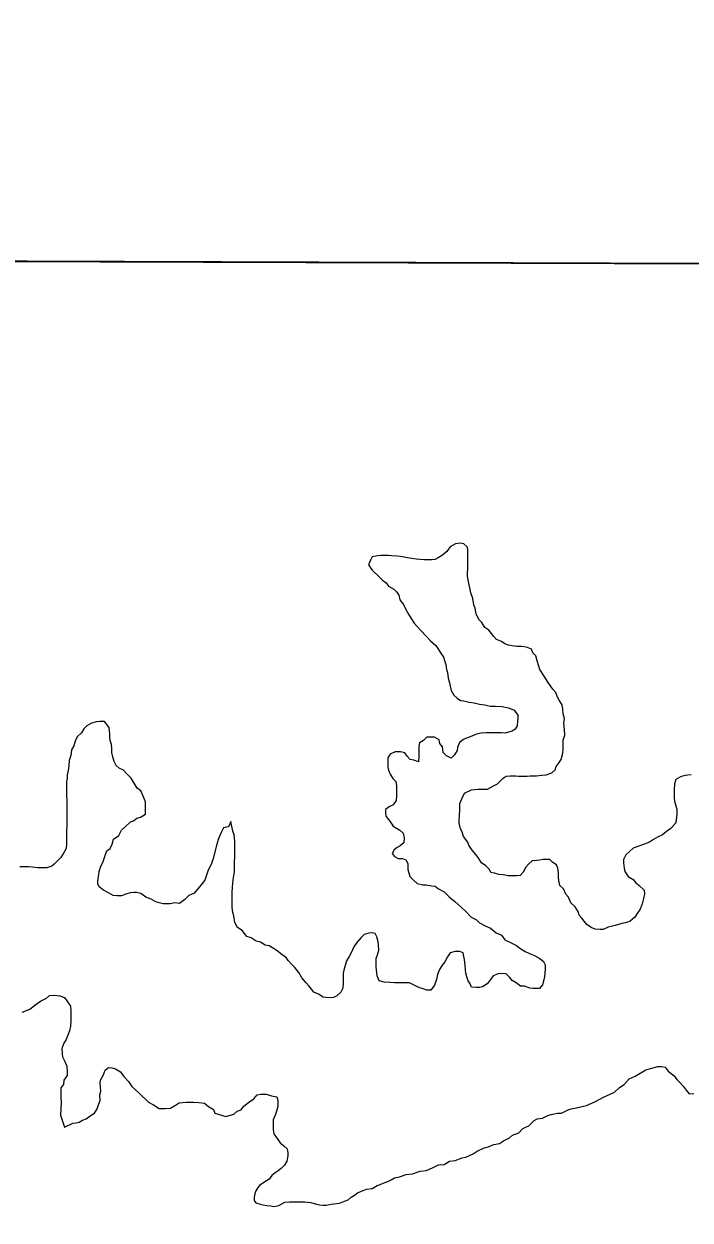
# Model space of a CAD drawing. Extents: x -1643653 to 4543381, y 1624270 to 13878484.
# Drawn here: x 586886 to 587759, y 8908709 to 8910276 of the extents above; entities that cross this region are included whole.
import ezdxf

# ---------------------------------------------------------------- set-up
doc = ezdxf.new("R2010")
doc.units = 0
doc.header["$LTSCALE"] = 200
doc.layers.add('6', color=7, linetype='Continuous', lineweight=13)
doc.layers.add('60', color=7, linetype='Continuous', lineweight=13)

msp = doc.modelspace()

# ---------------------------------------------------------------- linework, layer by layer
at = {"layer": '6'}
msp.add_line((574653.9, 8910009.3), (626625.7, 8909822.1), dxfattribs=at)
msp.add_lwpolyline([(596575.8, 8909932.4), (585614.8, 8909969.8), (585583.8, 8898914.4), (596544.8, 8898874.9)], close=True, dxfattribs=at)
for points in [[(587462.5, 8909595.2), (587458.2, 8909596), (587451.7, 8909595.2), (587444.4, 8909591.3), (587440, 8909585.2), (587434.4, 8909580.5), (587428.8, 8909577), (587424.9, 8909574.9), (587420.6, 8909574.1), (587414.6, 8909574.1), (587410.6, 8909574.2), (587404.6, 8909574.7), (587400.1, 8909575.2), (587394.1, 8909575.8), (587388.6, 8909576.8), (587384.1, 8909577.8), (587379.1, 8909578.4), (587374.6, 8909578.9), (587368.1, 8909579.4), (587363.6, 8909580), (587359.6, 8909580), (587353.1, 8909580.1), (587349.1, 8909579.6), (587342.1, 8909578.1), (587340, 8909573.9), (587340, 8909573.9)], [(587467.4, 8909552.8), (587467.4, 8909556.8), (587467.5, 8909562.8), (587467.5, 8909567.8), (587467.6, 8909572.3), (587467.6, 8909576.8), (587467.6, 8909581.3), (587467.7, 8909586.8), (587467.2, 8909590.8), (587462.5, 8909595.2)], [(587340, 8909573.9), (587337.5, 8909567.6), (587342.1, 8909560.5), (587351.8, 8909551.5), (587355.8, 8909547.5), (587360.8, 8909543.9), (587363.8, 8909539.9), (587370.7, 8909535.9), (587374.7, 8909531.8), (587377.2, 8909527.8), (587378.6, 8909521.8), (587383.1, 8909515.8), (587386.1, 8909510.2), (587390, 8909503.2), (587393.5, 8909497.2), (587397.4, 8909491.1), (587405.6, 8909482.1), (587413.4, 8909473.9), (587418.7, 8909467.9), (587425.5, 8909461.8), (587433, 8909450.6), (587435.9, 8909446.5), (587437.4, 8909441), (587438.9, 8909437), (587439.8, 8909430.5), (587440.8, 8909426.5), (587441.7, 8909419.4), (587443.7, 8909412.9), (587444.7, 8909408.9), (587445.6, 8909402.9), (587449.1, 8909396.9), (587453.5, 8909392.8), (587458, 8909389.8), (587462.5, 8909389.3), (587469.5, 8909387.7), (587476, 8909386.7), (587483, 8909385.1), (587490, 8909384.1), (587497, 8909382.5), (587504, 8909382.5), (587512.5, 8909381.9), (587521, 8909380.4), (587528.5, 8909377.3), (587533.4, 8909370.8), (587533.4, 8909366.8), (587532.8, 8909362.8), (587532.3, 8909356.8), (587529.8, 8909352.3), (587525.7, 8909349.8), (587521.2, 8909348.3), (587516.7, 8909347.3), (587511.7, 8909347.4), (587504.7, 8909347.4), (587497.7, 8909347.5), (587491.7, 8909347.5), (587485.2, 8909347.1), (587479.2, 8909345.6), (587472.7, 8909343.1), (587466.1, 8909340.7), (587462.1, 8909338.7), (587456.6, 8909334.7), (587454, 8909328.2), (587453.5, 8909324.2), (587450, 8909318.8), (587445.9, 8909314.3), (587439.5, 8909317.3), (587435.5, 8909321.8), (587434.5, 8909329.4), (587431.1, 8909333.4), (587430.1, 8909338.4), (587424.1, 8909342), (587420.1, 8909342), (587414.1, 8909342), (587409.6, 8909337.6), (587404.1, 8909334.6), (587403.5, 8909330.1), (587403.5, 8909323.6), (587403.4, 8909317.1), (587402.9, 8909309.6), (587396.9, 8909311.6), (587391.9, 8909312.6), (587387.9, 8909317.2), (587385, 8909321.2), (587379.5, 8909322.7), (587372.5, 8909322.8), (587365.9, 8909319.8), (587362.9, 8909314.8), (587362.8, 8909307.3), (587362.8, 8909302.8), (587363.8, 8909298.8), (587365.7, 8909293.3), (587369.2, 8909287.7), (587373.2, 8909283.7), (587374.1, 8909278.2), (587374.1, 8909271.7), (587374, 8909265.2), (587373.5, 8909258.7), (587369.9, 8909253.2), (587364.4, 8909250.7), (587359.9, 8909247.2), (587359.8, 8909242.7)], [(587517.9, 8909290.6), (587523, 8909291), (587530, 8909291), (587534, 8909290.9), (587541, 8909290.9), (587545.5, 8909290.9), (587549.5, 8909291.3), (587553.5, 8909291.3), (587557.5, 8909291.3), (587564.5, 8909292.2), (587570.5, 8909292.7), (587578, 8909295.2), (587582, 8909299.1), (587583.6, 8909303.6), (587587.3, 8909308.5), (587590.1, 8909312.6), (587592.1, 8909320.7), (587592.8, 8909326.2), (587592.8, 8909331), (587592.8, 8909337.8), (587594.8, 8909344.6), (587594.2, 8909352.1), (587593.5, 8909360.3), (587594.2, 8909366.4), (587592.8, 8909372.6), (587592.1, 8909378.7), (587591.4, 8909384.2), (587587.3, 8909390.3), (587585.3, 8909394.4), (587583.2, 8909400.6), (587579.2, 8909404.6), (587573, 8909413.5), (587573, 8909413.5), (587573, 8909413.5), (587573, 8909413.5), (587567.6, 8909421.7), (587562, 8909430.5), (587560.6, 8909435), (587558.6, 8909442), (587556.7, 8909448.5), (587552.7, 8909452.6), (587551.2, 8909457.1), (587544.7, 8909459.6), (587538.2, 8909460.7), (587531.7, 8909460.7), (587525.8, 8909461.7), (587520.8, 8909462.3), (587516.3, 8909464.3), (587511.8, 8909467.3), (587505.3, 8909469.9), (587501.8, 8909473.9), (587498.9, 8909477.9), (587495.4, 8909482), (587489.9, 8909485.5), (587486, 8909492), (587482, 8909496.1), (587478.5, 8909503.6), (587477.1, 8909511.1), (587475.6, 8909515.2), (587474.2, 8909523.7), (587471.8, 8909531.2), (587470.3, 8909537.7), (587469.3, 8909541.7), (587468.4, 8909545.7), (587467.4, 8909552.8)], [(587156.7, 8909231.5), (587153.8, 8909224.4), (587147.4, 8909223.2), (587144.2, 8909216.8), (587140.3, 8909207.8), (587140.3, 8909207.8), (587137.8, 8909198.2), (587137.8, 8909198.2), (587137.8, 8909198.2), (587133.9, 8909182.9), (587133.9, 8909182.9), (587131.4, 8909176.5), (587126.9, 8909166.2), (587123, 8909154.7), (587116, 8909145.8), (587109, 8909137.5), (587101.9, 8909134.3), (587096.8, 8909129.2), (587089.8, 8909124), (587083.5, 8909124.6), (587077.5, 8909123.6), (587073.5, 8909123.6), (587068, 8909123.7), (587063, 8909124.7), (587058.5, 8909126.2), (587052.5, 8909129.8), (587045.5, 8909132.3), (587039.1, 8909136.9), (587033.6, 8909138.4), (587029.6, 8909138.4), (587025.1, 8909138), (587019.1, 8909136), (587013.5, 8909134), (587007.5, 8909134.1), (587002.5, 8909134.6), (586996.6, 8909137.7), (586990.1, 8909141.2), (586984.1, 8909145.8), (586982.6, 8909149.8), (586982.7, 8909153.8), (586983.2, 8909158.8), (586984.3, 8909165.8), (586986.3, 8909172.8), (586988.9, 8909177.8), (586991.9, 8909185.3), (586994.5, 8909192.8), (586998.5, 8909196.2), (587001.5, 8909201.7), (587003.1, 8909208.2), (587010.1, 8909213.2), (587013.7, 8909220.2), (587017.7, 8909224.1), (587025.3, 8909231.1), (587029.3, 8909232.1), (587033.8, 8909235.6), (587038.3, 8909237), (587044.9, 8909241), (587044.9, 8909247.5), (587044.9, 8909251.5), (587045, 8909257), (587042, 8909264.5), (587039.1, 8909271.6), (587034.1, 8909275.1), (587030.2, 8909281.6), (587026.2, 8909288.2), (587019.8, 8909294.7), (587016.3, 8909298.8), (587010.3, 8909301.3), (587006.7, 8909304.6), (587003.8, 8909309.9), (587002.3, 8909316.2), (587000.9, 8909322), (587000.9, 8909327.3), (587000.4, 8909332.2), (586998.5, 8909337.5), (586998.1, 8909342.4), (586998.1, 8909346.4), (586997.2, 8909354), (586994.7, 8909358), (586991.3, 8909362.5), (586985.3, 8909362.6), (586980.8, 8909362.1), (586974.2, 8909360.1), (586968.2, 8909356.7), (586964.2, 8909352.7), (586961.1, 8909347.7), (586955.6, 8909342.2), (586952.6, 8909336.7), (586951, 8909330.7), (586948, 8909325.2), (586946.9, 8909317.7), (586944.8, 8909311.2), (586944.3, 8909304.2), (586943.8, 8909298.2), (586942.2, 8909292.7), (586942.2, 8909287.7), (586941.6, 8909283.7), (586941.6, 8909277.7), (586941.6, 8909272.2), (586941.5, 8909266.2), (586941.9, 8909257.7)], [(587536.5, 8909160.7), (587532, 8909160.3), (587525.5, 8909160.3), (587520.5, 8909160.3), (587514, 8909161.4), (587508.5, 8909161.9), (587502.5, 8909163.5), (587498, 8909164.5), (587496, 8909168.5), (587491.1, 8909173.1), (587485.6, 8909177.1), (587481.2, 8909184.1), (587478.2, 8909188.2), (587473.2, 8909193.7), (587468.8, 8909200.2), (587467.8, 8909204.3), (587461.8, 8909211.8), (587460.4, 8909217.8), (587457.9, 8909221.8), (587456.5, 8909229.4), (587456.5, 8909233.4), (587456.6, 8909237.9), (587457.1, 8909247.9), (587457.2, 8909254.9), (587459.7, 8909260.9), (587463.3, 8909268.4), (587472.6, 8909272.7), (587472.6, 8909272.7), (587481.2, 8909273.8), (587486.8, 8909273.7), (587486.8, 8909273.7), (587493.3, 8909273.7), (587501.4, 8909278.2), (587506.4, 8909280.7), (587509.9, 8909284.1), (587513.9, 8909288.1), (587517.9, 8909290.6)], [(587760.6, 8909292.4), (587756.1, 8909292), (587752.1, 8909291.5), (587746.5, 8909290), (587740.5, 8909286.6), (587738.5, 8909280.6), (587738.4, 8909272.6), (587738.4, 8909268.6), (587738.3, 8909262.6), (587738.8, 8909258), (587740.2, 8909252), (587741.7, 8909247.5)], [(586941.9, 8909257.7), (586941.9, 8909249.2), (586941.8, 8909242.7), (586941.8, 8909235.2), (586941.7, 8909228.7), (586941.6, 8909215.6), (586941.6, 8909208.1), (586941.5, 8909202.1), (586941, 8909196.1), (586937.6, 8909189.8), (586934, 8909184.3), (586929.3, 8909179.2), (586925.3, 8909175.6), (586922.4, 8909172.7), (586915.8, 8909170.7), (586909.3, 8909170.8), (586903.3, 8909170.8), (586896.8, 8909171.4), (586891.8, 8909171.9), (586885.8, 8909171.9), (586880.3, 8909172)], [(587359.8, 8909242.7), (587360.3, 8909238.2), (587365.3, 8909231.7), (587369.7, 8909225.2), (587374.2, 8909222.6), (587378.7, 8909220.1), (587382.7, 8909216.1), (587384.1, 8909210), (587383.6, 8909203.5), (587379, 8909199.6), (587375, 8909197.1), (587371, 8909194.1), (587368.5, 8909189.6), (587371.4, 8909185.6), (587376.4, 8909183.1), (587381.9, 8909183), (587386.4, 8909181), (587388.9, 8909176.5), (587388.8, 8909172.4), (587388.8, 8909168.4), (587390.3, 8909163.9), (587391.7, 8909159.4), (587396.2, 8909154.9), (587401.2, 8909150.3), (587408.7, 8909148.3), (587413.2, 8909148.3), (587420.2, 8909147.2), (587424.7, 8909146.7), (587429.4, 8909143), (587436.8, 8909139), (587443.2, 8909132.6), (587450.7, 8909126.7), (587455.1, 8909122.7), (587464.5, 8909113.8), (587472, 8909106.1), (587479, 8909102.5), (587483, 8909098.5), (587490.4, 8909094.5), (587497.4, 8909091.4), (587504.9, 8909085.3), (587511.9, 8909082.3), (587516.3, 8909076.3), (587523.8, 8909072.7), (587531.3, 8909068.7), (587535.7, 8909065.6), (587542.7, 8909061.1), (587548.7, 8909058.5), (587555.2, 8909056), (587562.2, 8909051.9), (587567.1, 8909047.9), (587569.1, 8909043.4), (587569.1, 8909038.4), (587568.5, 8909032.8), (587568, 8909028.3), (587567.4, 8909023.8), (587565.4, 8909017.3), (587561.8, 8909012.4), (587557.3, 8909012.4), (587553.3, 8909012.4), (587548.8, 8909012.9), (587541.9, 8909015.5), (587536.9, 8909015.5), (587530.9, 8909020.1), (587525.9, 8909023.1), (587522.4, 8909027.2), (587518, 8909031.7), (587511.5, 8909032.2), (587507.5, 8909031.8), (587501, 8909029.3), (587497.9, 8909024.8), (587492.9, 8909018.8), (587486.8, 8909014.9), (587482.8, 8909013.9), (587478.8, 8909013.9), (587472.3, 8909014.5), (587470.8, 8909018.5), (587467.9, 8909022.5), (587466.4, 8909028), (587465, 8909032.5), (587464.5, 8909037.1), (587464, 8909043.1), (587463.1, 8909050.6), (587462.6, 8909054.6), (587461.7, 8909059.1), (587457.2, 8909061.1), (587451.2, 8909061.2), (587444.7, 8909059.2), (587441.1, 8909054.2), (587437.6, 8909047.7), (587434, 8909043.3), (587430.5, 8909037.3), (587427.9, 8909030.8), (587426.4, 8909024.3), (587423.8, 8909016.8), (587419.3, 8909010.3), (587413.8, 8909010.3), (587409.3, 8909011.9), (587403.3, 8909013.9), (587398.3, 8909016.4), (587391.3, 8909020), (587383.8, 8909020.1)], [(587741.7, 8909247.5), (587741.7, 8909241), (587741.1, 8909237), (587740.6, 8909229.5), (587734, 8909222), (587728, 8909218.1), (587723, 8909214.1), (587717.4, 8909211.1), (587710.9, 8909207.7), (587705.9, 8909204.2), (587696.8, 8909200.7), (587684.3, 8909196.3), (587674.7, 8909187.9), (587671.7, 8909181.4), (587671.7, 8909177.4), (587672.6, 8909170.4), (587673.6, 8909165.8), (587678, 8909159.3), (587684.5, 8909155.3), (587688, 8909151.2), (587692.4, 8909147.7), (587698.9, 8909141.6), (587699.3, 8909136.6), (587697.8, 8909130.6), (587696.2, 8909123.6), (587693.7, 8909116.6), (587690.7, 8909112.2), (587686.6, 8909106.2), (587680.1, 8909100.2), (587674.1, 8909098.8), (587669.5, 8909097.8), (587661, 8909095.3), (587655.5, 8909093.9), (587651.5, 8909092.9), (587645, 8909089.9), (587641, 8909089.9), (587634.5, 8909090.5), (587629.5, 8909092.5), (587623.5, 8909096.6), (587620, 8909100.6), (587617.1, 8909104.6), (587613.6, 8909108.7), (587612.6, 8909112.7), (587608.2, 8909119.7), (587602.7, 8909124.8), (587599.8, 8909132.3), (587596.3, 8909136.3), (587592.9, 8909143.3), (587588.4, 8909147.4), (587586.9, 8909153.9), (587586.5, 8909157.9), (587586.5, 8909163.9), (587585.6, 8909170.4), (587584.1, 8909174.4), (587579.1, 8909177.5), (587575.1, 8909181.5), (587570.1, 8909181.6), (587566.1, 8909181.6), (587562.1, 8909180.6), (587558.1, 8909180.1), (587552.1, 8909179.7), (587547.8, 8909175.8), (587543.8, 8909171.4), (587540.2, 8909165.1), (587536.5, 8909160.7)], [(587383.8, 8909020.1), (587377.8, 8909020.1), (587371.3, 8909020.1), (587365.3, 8909020.2), (587357.8, 8909020.7), (587351.3, 8909022.8), (587348.9, 8909029.3), (587347.9, 8909036.8), (587347.5, 8909040.8), (587347.5, 8909047.3), (587347.6, 8909051.8), (587349.1, 8909056.8), (587351.1, 8909062.8), (587350.7, 8909069.8), (587350.2, 8909073.8), (587348.3, 8909080.4), (587346.3, 8909084.4), (587341.8, 8909085.4), (587337.8, 8909084.9), (587331.8, 8909083.5), (587327.8, 8909079.5), (587322.2, 8909073), (587318.2, 8909067.1), (587315.6, 8909061.1), (587312.1, 8909054.6), (587308.5, 8909048.6), (587307, 8909042.6), (587304.9, 8909036.6), (587304.4, 8909032.6), (587304.3, 8909027.1), (587304.3, 8909019.1), (587303.7, 8909013.1), (587301.2, 8909007.6), (587295.7, 8909003.1), (587291.6, 8909000.6), (587285.1, 8909000.2), (587278.1, 8909001.2), (587271.7, 8909005.3), (587265.7, 8909007.8), (587262.7, 8909011.8), (587259.2, 8909015.9), (587255.8, 8909019.9), (587249.8, 8909026.4), (587245.9, 8909033.5), (587240.9, 8909040), (587236.9, 8909044.1), (587232, 8909049.1), (587229.5, 8909053.1), (587224.5, 8909056.2), (587219.6, 8909060.7), (587213.6, 8909064.7), (587207.1, 8909068.3), (587202.1, 8909069.3), (587195.7, 8909073.4), (587190.2, 8909074.4), (587183.7, 8909079), (587177.7, 8909080.5), (587174.7, 8909084.5), (587171.8, 8909088.6), (587165.8, 8909092.6), (587162.3, 8909099.1), (587160.9, 8909107.7), (587159.4, 8909112.2), (587158.5, 8909118.7), (587158.5, 8909123.7), (587158.6, 8909131.2), (587158.6, 8909138.2), (587159.2, 8909144.7), (587159.7, 8909151.2), (587160.3, 8909158.2), (587161.8, 8909165.2), (587161.9, 8909171.7), (587161.9, 8909175.7), (587161.9, 8909179.7), (587162, 8909183.8), (587162, 8909187.8), (587162.1, 8909194.3), (587162.1, 8909201.8), (587162.1, 8909205.8), (587161.2, 8909213.8), (587159.7, 8909218.8), (587156.7, 8909231.5)], [(586883.4, 8908981.6), (586893.2, 8908985.3), (586901.7, 8908991.8), (586907.3, 8908995.8), (586915.3, 8908999.7), (586919.3, 8909003.2), (586925.8, 8909003.6), (586932.8, 8909003.1), (586938.8, 8909000.6), (586941.8, 8908996.5), (586946.8, 8908989.5), (586947.2, 8908983), (586947.1, 8908976), (586947.1, 8908970.4), (586946.6, 8908963.4), (586945.5, 8908956.9), (586943, 8908951.4), (586940.9, 8908945.5), (586937.9, 8908941), (586935.3, 8908934), (586935.8, 8908927), (586936.2, 8908923), (586939.2, 8908916.9), (586941.7, 8908910.9), (586942.1, 8908904.4), (586942.1, 8908898.4), (586938, 8908892.4), (586937.5, 8908886.9), (586933.9, 8908882.4), (586933.9, 8908875.9), (586933.8, 8908869.4), (586934.3, 8908863.4), (586933.5, 8908846.7), (586933.5, 8908846.7), (586938.7, 8908830.7), (586938.7, 8908830.7)], [(586938.7, 8908830.7), (586949.7, 8908836.2), (586954.2, 8908836.6), (586958.2, 8908837.6), (586962.3, 8908840.1), (586967.3, 8908841.6), (586973.8, 8908846.5), (586978.1, 8908849.2), (586981.7, 8908854.9), (586983.5, 8908860.3), (586985.6, 8908866), (586985.2, 8908873.2), (586986.3, 8908877.8), (586985.7, 8908888.5), (586985.7, 8908888.5), (586986.2, 8908892.5), (586989.7, 8908898.5), (586992.3, 8908905.5), (586996.3, 8908909), (587000.8, 8908908.4), (587005.8, 8908907.4), (587012.3, 8908903.3), (587016.7, 8908897.3), (587022.7, 8908890.8), (587027.1, 8908884.2), (587031.6, 8908880.2), (587036.6, 8908875.6), (587040.6, 8908871.6), (587045, 8908867.6), (587049, 8908863.5), (587055.5, 8908860), (587062.9, 8908855.4), (587066.9, 8908855.4), (587070.9, 8908855.4), (587077.9, 8908855.8), (587084.5, 8908859.8), (587089, 8908862.8), (587098.5, 8908863.7), (587108, 8908863.7), (587115, 8908863.1), (587122.5, 8908862.1), (587127.5, 8908858), (587134, 8908854), (587135.9, 8908849.4), (587150.4, 8908844.8)], [(587547.5, 8908832.7), (587554.5, 8908839.7), (587558.6, 8908841.7), (587565.6, 8908842.6), (587572.6, 8908846.1), (587577.1, 8908847.5), (587585.1, 8908849), (587590.6, 8908849.4), (587599.2, 8908853.4), (587603.2, 8908854.9), (587610.2, 8908856.3), (587623.3, 8908859.2), (587634.3, 8908864.2), (587645.6, 8908870.1), (587660, 8908876.8), (587666.5, 8908882.8), (587672.5, 8908886.8), (587679.1, 8908894.2), (587687.1, 8908897.7), (587701.2, 8908906.1), (587716.7, 8908910.5), (587721.7, 8908910.5), (587726.2, 8908909.4), (587730.2, 8908904.4), (587738.2, 8908898.3), (587741.6, 8908893.3), (587746.1, 8908888.8), (587750.1, 8908884.7), (587754, 8908879.2), (587758, 8908874.7), (587764, 8908875.1)], [(587150.4, 8908844.8), (587160.9, 8908847.8), (587165, 8908851.8), (587170.5, 8908853.7), (587174, 8908858.2), (587180, 8908863.2), (587180, 8908863.2), (587187.1, 8908868.1), (587191.6, 8908873.1), (587196.1, 8908874.1), (587203.1, 8908874), (587210.1, 8908872), (587217.1, 8908870.4), (587218.6, 8908865.9), (587218.6, 8908861.9), (587218.5, 8908857.9), (587217, 8908851.9), (587214.9, 8908846.4), (587212.4, 8908840.4), (587212.3, 8908834.4), (587212.3, 8908827.4), (587213.2, 8908821.9), (587217.7, 8908815.9), (587221.7, 8908810.3), (587226.6, 8908806.3), (587230.6, 8908802.3), (587231.6, 8908797.2), (587231.5, 8908793.2), (587230.5, 8908786.2), (587227.4, 8908781.2), (587222.9, 8908776.8), (587218.9, 8908773.8), (587214.9, 8908770.8), (587210.8, 8908767.3), (587207.3, 8908762.9), (587201.3, 8908759.4), (587194.7, 8908754.4), (587192.4, 8908751.6), (587189.9, 8908747.5), (587188.3, 8908743.4), (587187.7, 8908739), (587187.3, 8908734.9), (587189.5, 8908731.8), (587195.5, 8908729.9), (587199.3, 8908728.9), (587204.3, 8908728), (587208.8, 8908727.7), (587213.5, 8908726.8), (587220, 8908728.2), (587227.6, 8908732.7), (587234.1, 8908733.1), (587238.6, 8908733.1), (587243.1, 8908733.1), (587250.1, 8908733), (587254.1, 8908733), (587261.6, 8908732), (587269.1, 8908729.9), (587273.6, 8908728.9), (587278.1, 8908728.8), (587282.1, 8908728.8), (587288.1, 8908729.8), (587292.1, 8908730.2), (587299.6, 8908731.2), (587306.1, 8908733.7), (587310.6, 8908735.6), (587314.7, 8908739.1), (587319.2, 8908741.6), (587323.2, 8908744.6), (587328.2, 8908747), (587334.8, 8908749.5), (587342.3, 8908750.4), (587348.8, 8908754.4), (587352.8, 8908755.9), (587358.8, 8908758.3), (587362.8, 8908759.8), (587367.3, 8908761.8), (587371.4, 8908764.3), (587377.9, 8908765.7), (587386.9, 8908768.7), (587394.9, 8908769.6), (587405, 8908773.1), (587413.5, 8908774), (587422, 8908778), (587429, 8908781.4), (587436.5, 8908781.9), (587443.6, 8908786.3), (587451.1, 8908787.3), (587460.1, 8908790.7), (587465.1, 8908791.7), (587474.7, 8908796.1), (587479.7, 8908799.6), (587489.2, 8908803.6), (587494.2, 8908805), (587501.8, 8908808), (587509.3, 8908809.4), (587514.3, 8908812.9), (587522.3, 8908816.8), (587526.4, 8908820.3), (587534.4, 8908823.3), (587539.9, 8908829.2), (587547.5, 8908832.7)]]:
    msp.add_lwpolyline(points, dxfattribs=at)
at = {"layer": '60', "lineweight": 25}
msp.add_spline([(814781, 9009175.5), (814787.2, 9009173.4), (814796.9, 9009173.4), (814799.4, 9009172.4), (814805.1, 9009174.5), (814805.6, 9009176.5), (814811.7, 9009179.5), (814811.7, 9009179.5), (814801.5, 9009181), (814790.7, 9009181.5), (814784.1, 9009183.1), (814777.4, 9009185.1), (814778.4, 9009175.5)], degree=3, dxfattribs=at)

doc.saveas('drawing.dxf')
